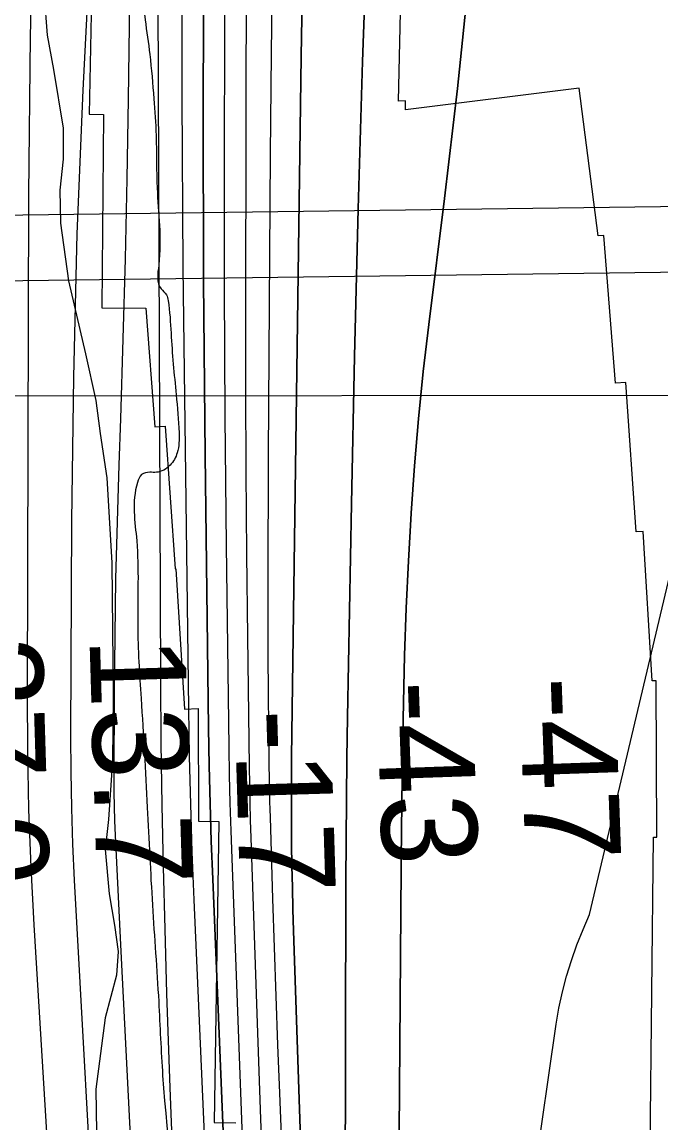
# Model space of a CAD drawing. Extents: x 3313447 to 3351316, y 703786 to 729172.
# Drawn here: x 3322253 to 3322700, y 712375 to 713146 of the extents above; entities that cross this region are included whole.
import ezdxf

# ---------------------------------------------------------------- set-up
doc = ezdxf.new("R2010")
doc.units = 0
for name, color, linetype in [('V-RIVR-EDGE', 7, 'Continuous'), ('V-RIVR-RANG', 7, 'Continuous'), ('V-RRAP-RVMT', 7, 'Continuous'), ('V-SITE-VEGE', 7, 'Continuous'), ('V-TOPO-DPTH', 7, 'Continuous'), ('V-TOPO-MAJR', 7, 'Continuous'), ('V-TOPO-MINR', 7, 'Continuous'), ('V-TOPO-WATR', 7, 'Continuous'), ('V-UTIL-LINE', 7, 'Continuous'), ('V-WETL-SWMP', 7, 'Continuous')]:
    doc.layers.add(name, color=color, linetype=linetype)

msp = doc.modelspace()

# ---------------------------------------------------------------- linework, layer by layer
at = {"layer": 'V-RIVR-EDGE'}
msp.add_spline([(3322643.72, 716984.46), (3322636.14, 716933.5), (3322631.93, 716909.47), (3322629.35, 716870.93), (3322628.43, 716835.7), (3322627.48, 716786.38), (3322628.6, 716736.23), (3322628.57, 716724.21), (3322626.05, 716708.46), (3322622.25, 716680.29), (3322617.57, 716634.29), (3322607.96, 716601.98), (3322599.18, 716569.26), (3322596.24, 716555.59), (3322595.81, 716550.62), (3322595.79, 716542.74), (3322594.53, 716533.21), (3322590.35, 716521.62), (3322585.35, 716507.95), (3322582.01, 716499.67), (3322581.58, 716494.28), (3322583.2, 716478.53), (3322590.16, 716444.11), (3322589.67, 716413.85), (3322582.13, 716381.96), (3322577.07, 716347.15), (3322574.09, 716312.34), (3322571.51, 716275.05), (3322569.78, 716248.94), (3322570.6, 716243.55), (3322574.31, 716237.32), (3322573.86, 716219.91), (3322573.76, 716179.29), (3322572.05, 716159.4), (3322566.59, 716132.06), (3322554.51, 716105.56), (3322548.67, 716091.07), (3322544.5, 716080.72), (3322544.88, 716065.38), (3322544.75, 716013.99), (3322544.59, 715948.91), (3322545.71, 715900.83), (3322548.91, 715852.74), (3322551.7, 715807.14), (3322550.79, 715773.99), (3322547.42, 715755.34), (3322545.32, 715743.74), (3322544.44, 715722.19), (3322546.03, 715694.83), (3322541.83, 715671.22), (3322530.99, 715647.2), (3322528.9, 715640.58), (3322524.72, 715625.25), (3322524.25, 715602.87), (3322523.33, 715565.57), (3322518.7, 715535.32), (3322511.59, 715513.37), (3322507.85, 715508.82), (3322504.1, 715497.64), (3322503.64, 715482.31), (3322503.18, 715462.83), (3322502.32, 715450.39), (3322499.4, 715441.7), (3322493.15, 715430.94), (3322486.5, 715420.18), (3322484.8, 715406.92), (3322481.85, 715384.96), (3322482.65, 715372.52), (3322489.24, 715355.51), (3322492.91, 715331.87), (3322491.59, 715300.79), (3322481.98, 715272.22), (3322476.57, 715259.79), (3322472.81, 715251.1), (3322466.92, 715214.64), (3322456.4, 715151.25), (3322449.68, 715113.13), (3322445.91, 715099.05), (3322436.76, 715086.64), (3322429.69, 715074.64), (3322427.59, 715065.52), (3322427.57, 715058.06), (3322429.19, 715041.06), (3322428.33, 715028.63), (3322422.88, 715002.53), (3322418.67, 714978.92), (3322417.41, 714970.22), (3322417.79, 714959.02), (3322421.06, 714939.12), (3322421.04, 714931.25), (3322421.86, 714926.69), (3322425.99, 714921.29), (3322429.71, 714916.3), (3322434.66, 714908.42), (3322435.88, 714897.22), (3322436.23, 714872.35), (3322432.42, 714840.45), (3322431.16, 714830.92), (3322424.91, 714821.4), (3322422.42, 714816.85), (3322420.32, 714808.56), (3322419.85, 714783.69), (3322421.07, 714775.4), (3322427.24, 714757.15), (3322428.06, 714750.93), (3322425.55, 714742.64), (3322423.02, 714727.32), (3322423, 714718.2), (3322422.57, 714712.81), (3322425.02, 714697.47), (3322426.65, 714684.61), (3322426.22, 714679.64), (3322422.9, 714675.51), (3322419.97, 714663.91), (3322419.06, 714632.82), (3322417.67, 714574.38), (3322418.02, 714549.1), (3322419.14, 714497.7), (3322417.44, 714479.47), (3322414.1, 714470.36), (3322408.71, 714468.71), (3322399.17, 714467.08), (3322390.04, 714461.3), (3322386.28, 714450.95), (3322390.36, 714423.58), (3322398.14, 714386.67), (3322387.62, 714320.38), (3322380.01, 714261.96), (3322376.17, 714215.54), (3322376.94, 714193.57), (3322378.07, 714148.81), (3322376.74, 714111.09), (3322374.13, 714064.68), (3322367.79, 714012.47), (3322364.83, 713988.02), (3322362.66, 713949.89), (3322361.77, 713923.78), (3322365.28, 713837.98), (3322366, 713793.21), (3322365.13, 713774.15), (3322364.7, 713767.93), (3322367.16, 713758.8), (3322371.28, 713746.77), (3322372.87, 713722.73), (3322370.72, 713687.92), (3322368.21, 713682.12), (3322356.59, 713672.62), (3322343.72, 713666.85), (3322340.81, 713663.95), (3322339.15, 713659.81), (3322339.74, 713563.24), (3322334.46, 713439.73), (3322331.71, 713335.29), (3322336.48, 713251.55), (3322334.31, 713211.77), (3322338.71, 713147.51), (3322341.96, 713123.46), (3322344.79, 713092.37), (3322346.38, 713066.67), (3322347.12, 713029.78), (3322348.23, 712975.89), (3322349.85, 712959.31), (3322353.57, 712955.15), (3322354.8, 712951.01), (3322356.82, 712928.2), (3322360.44, 712885.09), (3322362.45, 712858.56), (3322361.17, 712844.47), (3322356.17, 712835.78), (3322346.63, 712830.83), (3322342.07, 712830.84), (3322336.26, 712829.19), (3322333.35, 712823.81), (3322332.83, 712782.78), (3322333.52, 712723.92), (3322335.88, 712672.52), (3322340.25, 712596.24), (3322343.81, 712527.84), (3322348.2, 712460.27), (3322350.97, 712408.46), (3322365.13, 712267.91), (3322367.13, 712236.4), (3322366.66, 712214.44), (3322362.46, 712194.97), (3322352.43, 712158.52), (3322339.05, 712111.71), (3322335.7, 712097.63), (3322335.26, 712089.76), (3322335.24, 712081.05), (3322341.01, 712066.12), (3322354.54, 712007.23), (3322363.96, 711963.27), (3322371.32, 711919.73), (3322379.03, 711854.22), (3322386.78, 711802.39), (3322389.99, 711760.11), (3322391.01, 711668.92), (3322387.59, 711627.89), (3322384.64, 711608), (3322381.64, 711568.22), (3322378.27, 711547.5), (3322372.01, 711530.94), (3322369.5, 711519.34), (3322368.63, 711504.42), (3322371.9, 711483.69), (3322383.42, 711448.43), (3322398.66, 711411.5), (3322413.46, 711361.31), (3322426.2, 711317.35), (3322438.95, 711276.7), (3322465.29, 711204.1), (3322489.17, 711136.48), (3322500.29, 711109.51), (3322506.05, 711092.5), (3322508.48, 711069.7), (3322510.47, 711035.7), (3322509.53, 710991.77), (3322507.38, 710958.2), (3322504.41, 710931.27), (3322503.88, 710886.51), (3322505.47, 710856.24), (3322506.6, 710810.65), (3322523.47, 710759.63), (3322543.63, 710700.3), (3322548.95, 710672.11), (3322550.11, 710641.02), (3322548.36, 710603.3), (3322545.82, 710581.34), (3322539.56, 710563.12), (3322537.88, 710556.49), (3322537.05, 710552.35), (3322537.03, 710544.06), (3322538.66, 710536.6), (3322543.62, 710529.54), (3322550.26, 710531.59), (3322552.74, 710530.76), (3322553.56, 710527.85), (3322552.72, 710522.47), (3322549.39, 710516.67), (3322538.58, 710501.36), (3322522.78, 710482.75), (3322511.55, 710465.37), (3322496.56, 710440.12), (3322492.81, 710428.94), (3322491.12, 710417.76), (3322491.09, 710406.98), (3322491.08, 710402.01), (3322489, 710397.45), (3322486.49, 710391.24), (3322488.14, 710387.09), (3322492.27, 710381.28), (3322500.95, 710371.72), (3322505.49, 710361.77), (3322509.2, 710353.05), (3322513.33, 710347.65), (3322522.02, 710343.07), (3322528.65, 710343.06), (3322533.63, 710342.63), (3322536.93, 710339.31), (3322543.55, 710335.14), (3322544.37, 710328.92), (3322548.09, 710327.26), (3322557.63, 710328.89), (3322561.36, 710328.88), (3322563.83, 710322.66), (3322565.05, 710310.64), (3322563.38, 710307.32), (3322558.4, 710303.19), (3322555.07, 710299.88), (3322555.89, 710294.08), (3322562.9, 710282.04), (3322564.13, 710275.41), (3322563.7, 710269.19), (3322565.34, 710259.65), (3322569.04, 710248.04), (3322568.2, 710245.14), (3322568.19, 710241.41), (3322569.01, 710238.09), (3322571.48, 710231.45), (3322569.81, 710224.41), (3322571.46, 710220.26), (3322576.82, 710209.06), (3322579.68, 710194.54), (3322583.37, 710177.96), (3322584.97, 710153.91), (3322584.49, 710129.46), (3322579.42, 710088.85), (3322576.04, 710062.33), (3322571.81, 710027.11), (3322566.37, 710005.99), (3322566.75, 709993.97), (3322563.8, 709972.84), (3322560.4, 709938.86), (3322559.5, 709911.09), (3322560.69, 709890.36), (3322561.09, 709882.48), (3322560.25, 709879.17), (3322557.33, 709870.47), (3322556.08, 709867.58), (3322555.66, 709864.67), (3322561.03, 709860.52), (3322562.26, 709853.47), (3322562.24, 709846.42), (3322559.74, 709840.62), (3322552.26, 709830.7), (3322547.69, 709827.39), (3322543.54, 709827.82), (3322538.55, 709819.12), (3322537.7, 709812.91), (3322539.34, 709805.03), (3322544.71, 709798.38), (3322550.51, 709796.3), (3322550.93, 709797.95), (3322553.01, 709800.85), (3322555.5, 709801.26), (3322556.74, 709798.77), (3322559.19, 709784.26), (3322561.65, 709774.3), (3322563.29, 709766.42), (3322565.77, 709763.52), (3322569.08, 709762.26), (3322568.22, 709748.17), (3322567.79, 709744.86), (3322563.23, 709744.87), (3322561.95, 709730.37), (3322558.59, 709709.24), (3322556.49, 709700.12), (3322553.95, 709678.16), (3322552.28, 709674.85), (3322548.54, 709669.06), (3322546.86, 709659.53), (3322546.41, 709647.51), (3322543.45, 709621.4), (3322542.17, 709607.73), (3322540.07, 709594.88), (3322536.28, 709574.17), (3322535.02, 709565.47), (3322534.57, 709552.21), (3322535.79, 709541.01), (3322534.54, 709537.28), (3322529.13, 709531.08), (3322525.37, 709519.48), (3322521.19, 709505.4), (3322521.18, 709501.67), (3322528.2, 709490.88), (3322529.84, 709480.93), (3322528.96, 709461.86), (3322524.37, 709449.85), (3322523.95, 709445.3), (3322524.35, 709440.74), (3322528.07, 709436.58), (3322535.07, 709418.74), (3322539.56, 709388.06), (3322541.16, 709365.67), (3322541.14, 709358.63), (3322544.84, 709344.52), (3322543.99, 709335.82), (3322543.98, 709331.68), (3322545.21, 709326.29), (3322547.68, 709322.96), (3322548.49, 709314.26), (3322551.35, 709295.18), (3322551.33, 709287.31), (3322553.79, 709276.11), (3322555.84, 709267.82), (3322554.16, 709261.19), (3322554.13, 709249.17), (3322554.51, 709235.91), (3322554.07, 709221.81), (3322554.04, 709210.21), (3322556.9, 709194.87), (3322557.7, 709182.84), (3322555.88, 709173.22)], degree=3, dxfattribs=at)
at = {"layer": 'V-RIVR-RANG'}
msp.add_line((3321896.17, 712883.99), (3322896.17, 712885.13), dxfattribs=at)
at = {"layer": 'V-RRAP-RVMT'}
for p, q in [((3322302.43, 713216.07), (3322299.54, 713081.65)), ((3322515.94, 713090.66), (3322518.77, 713207.53)), ((3322642.43, 713099.78), (3322520.75, 713084.6)), ((3322655.7, 712996.43), (3322642.43, 713099.78)), ((3322520.81, 713090.88), (3322515.94, 713090.66)), ((3322520.75, 713084.6), (3322520.81, 713090.88)), ((3322299.54, 713081.65), (3322309.53, 713081.43)), ((3322309.53, 713081.43), (3322308.51, 712946.06)), ((3322659.7, 712996.74), (3322655.7, 712996.43)), ((3322667.78, 712893.16), (3322659.7, 712996.74)), ((3322308.51, 712946.06), (3322339.11, 712945.81)), ((3322339.11, 712945.81), (3322345.59, 712862.67)), ((3322674.96, 712893.65), (3322667.78, 712893.16)), ((3322682.22, 712789.05), (3322674.96, 712893.65)), ((3322345.59, 712862.67), (3322352.78, 712863.18)), ((3322352.78, 712863.18), (3322359.73, 712763.29)), ((3322687.03, 712789.35), (3322682.22, 712789.05)), ((3322693.44, 712684.82), (3322687.03, 712789.35)), ((3322359.73, 712763.29), (3322360.24, 712763.33)), ((3322360.24, 712763.33), (3322366.3, 712665.03)), ((3322696.19, 712684.81), (3322693.44, 712684.82)), ((3322696.63, 712575.46), (3322696.19, 712684.81)), ((3322366.3, 712665.03), (3322375.73, 712665.56)), ((3322375.73, 712665.56), (3322376.12, 712586.48)), ((3322376.12, 712586.48), (3322390.21, 712586.41)), ((3322390.21, 712586.41), (3322386.99, 712375.55)), ((3322690.82, 712261.01), (3322694.46, 712575.38)), ((3322694.46, 712575.38), (3322696.63, 712575.46)), ((3322386.99, 712375.55), (3322402.17, 712375.28))]:
    msp.add_line(p, q, dxfattribs=at)
at = {"layer": 'V-SITE-VEGE'}
msp.add_lwpolyline([(3322268.04, 713164.59), (3322270.23, 713136.83), (3322274.56, 713112.95), (3322281.49, 713071.83), (3322281.29, 713050.1), (3322279.11, 713028.45), (3322279.51, 713005.38), (3322285.16, 712964.97), (3322296.96, 712913.78), (3322304.23, 712881.22), (3322307.27, 712858.04), (3322311.96, 712826.9), (3322315.54, 712767.47), (3322316.44, 712673.89), (3322315.98, 712629.12), (3322313.03, 712587.73), (3322310.88, 712566.74), (3322313.6, 712535.67), (3322317.34, 712513.79), (3322319.9, 712495.24), (3322318.59, 712478.83), (3322310.82, 712448.83), (3322304.23, 712399.03), (3322305.15, 712339.05)], dxfattribs=at)
at = {"layer": 'V-TOPO-DPTH'}
for points in [[(3322409.78, 713436.28), (3322408.89, 712947.22), (3322408.92, 712889.32), (3322409.12, 712831.43), (3322409.58, 712773.53), (3322410.22, 712715.64), (3322411.43, 712624.85), (3322411.63, 712612.35), (3322411.89, 712599.85), (3322412.23, 712587.36), (3322412.62, 712574.86), (3322416.86, 712451.92), (3322419.54, 712377.96), (3322422.38, 712304.01), (3322425.48, 712230.06), (3322428.74, 712156.13), (3322441.42, 711879.54), (3322442.81, 711852.47), (3322444.4, 711825.42), (3322446.27, 711798.38), (3322448.35, 711771.35), (3322462.27, 711601.89), (3322469.94, 711518.68), (3322478.71, 711435.6)], [(3322409.78, 713436.28), (3322408.89, 712947.22), (3322408.92, 712889.32), (3322409.12, 712831.43), (3322409.58, 712773.53), (3322410.22, 712715.64), (3322411.43, 712624.85), (3322411.63, 712612.35), (3322411.89, 712599.85), (3322412.23, 712587.36), (3322412.62, 712574.86), (3322416.86, 712451.92), (3322419.54, 712377.96), (3322422.38, 712304.01), (3322425.48, 712230.06), (3322428.74, 712156.13), (3322441.42, 711879.54), (3322442.81, 711852.47), (3322444.4, 711825.42), (3322446.27, 711798.38), (3322448.35, 711771.35), (3322462.27, 711601.89), (3322469.94, 711518.68), (3322478.71, 711435.6)], [(3322478.41, 712204.09), (3322479.2, 712544.64), (3322479.33, 712573.34), (3322479.55, 712602.04), (3322479.9, 712630.74), (3322480.35, 712659.43), (3322482.98, 712808.66), (3322485.12, 712911.97), (3322487.67, 713015.26), (3322490.84, 713118.53), (3322494.41, 713221.8)], [(3322494.41, 713221.8), (3322490.84, 713118.53), (3322487.67, 713015.26), (3322485.12, 712911.97), (3322482.98, 712808.66), (3322480.35, 712659.43), (3322479.9, 712630.74), (3322479.55, 712602.04), (3322479.33, 712573.34), (3322479.2, 712544.64), (3322478.41, 712204.09)], [(3322507.41, 711429.94), (3322499.57, 711479.95), (3322492.46, 711530.06), (3322486.11, 711580.25), (3322480.91, 711630.57), (3322476.48, 711680.99), (3322467.95, 711792.64), (3322466.81, 711808.93), (3322465.81, 711825.22), (3322465.02, 711841.53), (3322464.37, 711857.84), (3322442.56, 712509.7), (3322442.1, 712524.88), (3322441.71, 712540.06), (3322441.41, 712555.24), (3322441.17, 712570.42), (3322441.05, 712585.61), (3322441, 712600.79), (3322441.07, 712615.97), (3322441.21, 712631.16), (3322447.81, 713122.03), (3322449.53, 713217.65)], [(3322449.53, 713217.65), (3322447.81, 713122.03), (3322441.21, 712631.16), (3322441.07, 712615.97), (3322441, 712600.79), (3322441.05, 712585.61), (3322441.17, 712570.42), (3322441.41, 712555.24), (3322441.71, 712540.06), (3322442.1, 712524.88), (3322442.56, 712509.7), (3322464.37, 711857.84), (3322465.02, 711841.53), (3322465.81, 711825.22), (3322466.81, 711808.93), (3322467.95, 711792.64), (3322476.48, 711680.99), (3322480.91, 711630.57), (3322486.11, 711580.25), (3322492.46, 711530.06), (3322499.57, 711479.95), (3322507.41, 711429.94)], [(3322457.93, 711409.29), (3322446.23, 711527.81), (3322426.37, 711747.04), (3322422.98, 711786.33), (3322419.84, 711825.64), (3322417.04, 711864.97), (3322414.49, 711904.32), (3322413.45, 711921.36), (3322410.7, 711969.25), (3322408.13, 712017.16), (3322405.83, 712065.07), (3322403.73, 712113), (3322385.98, 712546.02), (3322385.01, 712572.48), (3322384.19, 712598.95), (3322383.59, 712625.42), (3322383.14, 712651.9), (3322380.71, 712842.91), (3322379.64, 712964.9), (3322379.24, 713086.88), (3322379.81, 713208.87)], [(3322457.93, 711409.29), (3322446.23, 711527.81), (3322426.37, 711747.04), (3322422.98, 711786.33), (3322419.84, 711825.64), (3322417.04, 711864.97), (3322414.49, 711904.32), (3322413.45, 711921.36), (3322410.7, 711969.25), (3322408.13, 712017.16), (3322405.83, 712065.07), (3322403.73, 712113), (3322385.98, 712546.02), (3322385.01, 712572.48), (3322384.19, 712598.95), (3322383.59, 712625.42), (3322383.14, 712651.9), (3322380.71, 712842.91), (3322379.64, 712964.9), (3322379.24, 713086.88), (3322379.81, 713208.87)], [(3322516.28, 712337.02), (3322518.12, 712584.85), (3322518.2, 712594.08), (3322518.31, 712603.3), (3322518.44, 712612.53), (3322518.59, 712621.75), (3322519.45, 712669.56), (3322520.27, 712702.68), (3322521.37, 712735.79), (3322522.9, 712768.88), (3322524.73, 712801.96), (3322524.74, 712802.14), (3322527.1, 712835.27), (3322529.88, 712868.37), (3322533.29, 712901.4), (3322537.13, 712934.39), (3322548.21, 713022.45), (3322557.16, 713099.51), (3322565.12, 713176.66)], [(3322565.12, 713176.66), (3322557.16, 713099.51), (3322548.21, 713022.45), (3322537.13, 712934.39), (3322533.29, 712901.4), (3322529.88, 712868.37), (3322527.1, 712835.27), (3322524.74, 712802.14), (3322524.73, 712801.96), (3322522.9, 712768.88), (3322521.37, 712735.79), (3322520.27, 712702.68), (3322519.45, 712669.56), (3322518.59, 712621.75), (3322518.44, 712612.53), (3322518.31, 712603.3), (3322518.2, 712594.08), (3322518.12, 712584.85), (3322516.28, 712337.02)], [(3322347.64, 713162.71), (3322349.47, 712684.83), (3322349.81, 712641.33), (3322350.37, 712597.84), (3322351.28, 712554.36), (3322352.42, 712510.88), (3322353.77, 712465.84), (3322355.98, 712399.86), (3322358.48, 712333.88)]]:
    msp.add_lwpolyline(points, dxfattribs=at)
at = {"layer": 'V-TOPO-MAJR'}
for points in [[(3322260.76, 713246.66), (3322258.39, 713136.06), (3322257.19, 713025.43), (3322256.16, 712675.71), (3322256.43, 712635.26), (3322257.21, 712594.83), (3322258.78, 712554.41), (3322260.86, 712514.01), (3322298.97, 711890.75), (3322299.63, 711880.05), (3322300.31, 711869.35), (3322301, 711858.66), (3322301.71, 711847.96), (3322302.46, 711837.27), (3322303.25, 711826.58), (3322304.09, 711815.9), (3322304.98, 711805.22), (3322427.71, 710902.26)], [(3322596, 712233.44), (3322626.3, 712444.4), (3322628.24, 712455.76), (3322630.6, 712467.01), (3322633.56, 712478.13), (3322636.93, 712489.14), (3322640.83, 712499.99), (3322645.04, 712510.71), (3322649.69, 712521.25), (3322739.65, 712901.5), (3322745.37, 712930.22), (3322750.79, 712936), (3322755.95, 712938.26), (3322760.71, 712935.26), (3322765.22, 712928.75), (3322777.8, 712667.82), (3322779.6, 712639.86), (3322781.99, 712611.97), (3322785.26, 712584.16), (3322789.14, 712556.42), (3322818.69, 712366.8)]]:
    msp.add_lwpolyline(points, dxfattribs=at)
at = {"layer": 'V-TOPO-MINR'}
for points in [[(3322397.79, 713685.45), (3322394.24, 713139.9), (3322393.92, 713049.81), (3322393.95, 712959.73), (3322394.52, 712869.64), (3322395.43, 712779.56), (3322397.28, 712638.37), (3322397.6, 712618.88), (3322398.03, 712599.4), (3322398.6, 712579.92), (3322399.26, 712560.44), (3322408.32, 712320.95), (3322411.63, 712238.34), (3322415.19, 712155.75), (3322419.12, 712073.17), (3322423.3, 711990.6), (3322428.54, 711891.48), (3322430.45, 711858.5), (3322432.58, 711825.52), (3322435.03, 711792.57), (3322437.7, 711759.64), (3322454.52, 711564.19), (3322464.09, 711463.66), (3322474.87, 711363.26)], [(3322409.78, 713436.28), (3322408.89, 712947.22), (3322408.92, 712889.32), (3322409.12, 712831.43), (3322409.58, 712773.53), (3322410.22, 712715.64), (3322411.43, 712624.85), (3322411.63, 712612.35), (3322411.89, 712599.85), (3322412.23, 712587.36), (3322412.62, 712574.86), (3322416.86, 712451.92), (3322419.54, 712377.96), (3322422.38, 712304.01), (3322425.48, 712230.06), (3322428.74, 712156.13), (3322441.42, 711879.54), (3322442.81, 711852.47), (3322444.4, 711825.42), (3322446.27, 711798.38), (3322448.35, 711771.35), (3322462.27, 711601.89), (3322469.94, 711518.68), (3322478.71, 711435.6)], [(3322429.59, 713363.87), (3322426.92, 713123.71), (3322426.23, 713053.49), (3322425.63, 712983.27), (3322425.2, 712913.04), (3322424.87, 712842.82), (3322424.56, 712753.41), (3322424.53, 712727.89), (3322424.59, 712702.37), (3322424.78, 712676.85), (3322425.06, 712651.34), (3322425.59, 712611.32), (3322425.68, 712605.81), (3322425.79, 712600.3), (3322425.92, 712594.8), (3322426.08, 712589.29), (3322427.84, 712532.21), (3322428.93, 712498.16), (3322430.09, 712464.12), (3322431.32, 712430.08), (3322432.62, 712396.04), (3322453.37, 711868.32)], [(3322330.33, 713349.38), (3322326.9, 713092.18), (3322325.97, 713036.19), (3322324.79, 712980.21), (3322323.24, 712924.24), (3322321.44, 712868.28), (3322320.3, 712836.1), (3322319.07, 712796.23), (3322318.09, 712756.34), (3322317.48, 712716.45), (3322317.12, 712676.56), (3322316.86, 712616.79), (3322316.9, 712606.78), (3322317.04, 712596.77), (3322317.34, 712586.76), (3322317.75, 712576.75), (3322321.69, 712495.43), (3322324.19, 712444.76), (3322326.75, 712394.1), (3322329.41, 712343.44)], [(3322494.41, 713221.8), (3322490.84, 713118.53), (3322487.67, 713015.26), (3322485.12, 712911.97), (3322482.98, 712808.66), (3322480.35, 712659.43), (3322479.9, 712630.74), (3322479.55, 712602.04), (3322479.33, 712573.34), (3322479.2, 712544.64), (3322478.41, 712204.09)], [(3322364.23, 713213.23), (3322364.31, 713093.73), (3322365.19, 712974.23), (3322369.01, 712665.43), (3322369.58, 712631.96), (3322370.37, 712598.5), (3322371.47, 712565.05), (3322372.78, 712531.6), (3322399.81, 711916.77), (3322400.53, 711901.58), (3322401.33, 711886.4), (3322402.25, 711871.22), (3322403.24, 711856.05), (3322404.34, 711840.88), (3322405.52, 711825.72), (3322406.81, 711810.58), (3322408.18, 711795.43), (3322442.33, 711432.53)], [(3322449.53, 713217.65), (3322447.81, 713122.03), (3322441.21, 712631.16), (3322441.07, 712615.97), (3322441, 712600.79), (3322441.05, 712585.61), (3322441.17, 712570.42), (3322441.41, 712555.24), (3322441.71, 712540.06), (3322442.1, 712524.88), (3322442.56, 712509.7), (3322464.37, 711857.84), (3322465.02, 711841.53), (3322465.81, 711825.22), (3322466.81, 711808.93), (3322467.95, 711792.64), (3322476.48, 711680.99), (3322480.91, 711630.57), (3322486.11, 711580.25), (3322492.46, 711530.06), (3322499.57, 711479.95), (3322507.41, 711429.94)], [(3322300.27, 713198.66), (3322295.03, 713098.28), (3322290.92, 712997.85), (3322288.5, 712897.37), (3322287.22, 712796.86), (3322286.57, 712646.25), (3322286.68, 712621.02), (3322287.1, 712595.79), (3322287.96, 712570.58), (3322289.12, 712545.37), (3322304.69, 712262.96), (3322308.77, 712190.17), (3322312.94, 712117.4), (3322317.24, 712044.63), (3322321.63, 711971.86), (3322326.4, 711893.81), (3322328.59, 711860.08), (3322330.93, 711826.37), (3322333.5, 711792.68), (3322336.24, 711759), (3322452.97, 710854.14)], [(3322516.28, 712337.02), (3322518.12, 712584.85), (3322518.2, 712594.08), (3322518.31, 712603.3), (3322518.44, 712612.53), (3322518.59, 712621.75), (3322519.45, 712669.56), (3322520.27, 712702.68), (3322521.37, 712735.79), (3322522.9, 712768.88), (3322524.73, 712801.96), (3322524.74, 712802.14), (3322527.1, 712835.27), (3322529.88, 712868.37), (3322533.29, 712901.4), (3322537.13, 712934.39), (3322548.21, 713022.45), (3322557.16, 713099.51), (3322565.12, 713176.66)], [(3322347.64, 713162.71), (3322349.47, 712684.83), (3322349.81, 712641.33), (3322350.37, 712597.84), (3322351.28, 712554.36), (3322352.42, 712510.88), (3322353.77, 712465.84), (3322355.98, 712399.86), (3322358.48, 712333.88)]]:
    msp.add_lwpolyline(points, dxfattribs=at)
at = {"layer": 'V-TOPO-WATR'}
msp.add_lwpolyline([(3322379.81, 713208.87), (3322379.24, 713086.88), (3322379.64, 712964.9), (3322380.71, 712842.91), (3322383.14, 712651.9), (3322383.59, 712625.42), (3322384.19, 712598.95), (3322385.01, 712572.48), (3322385.98, 712546.02), (3322403.73, 712113), (3322405.83, 712065.07), (3322408.13, 712017.16), (3322410.7, 711969.25), (3322413.45, 711921.36), (3322414.49, 711904.32), (3322417.04, 711864.97), (3322419.84, 711825.64), (3322422.98, 711786.33), (3322426.37, 711747.04), (3322446.23, 711527.81), (3322457.93, 711409.29)], dxfattribs=at)
at = {"layer": 'V-UTIL-LINE'}
for p, q in [((3322196.99, 713010.31), (3325337.77, 713051.7)), ((3322196.99, 712964.33), (3325337.77, 713005.71))]:
    msp.add_line(p, q, dxfattribs=at)
at = {"layer": 'V-WETL-SWMP'}
msp.add_lwpolyline([(3322268.04, 713164.58), (3322270.23, 713136.83), (3322274.55, 713112.95), (3322281.49, 713071.83), (3322281.29, 713050.1), (3322279.11, 713028.45), (3322279.51, 713005.38), (3322285.16, 712964.97), (3322296.96, 712913.78), (3322304.24, 712881.22), (3322307.27, 712858.04), (3322311.96, 712826.9), (3322315.54, 712767.47), (3322316.44, 712673.89), (3322315.98, 712629.12), (3322313.03, 712587.74), (3322310.88, 712566.74), (3322313.6, 712535.67), (3322317.34, 712513.79), (3322319.9, 712495.24), (3322318.59, 712478.83), (3322310.82, 712448.83), (3322304.23, 712399.03), (3322305.15, 712339.05)], dxfattribs=at)

# ---------------------------------------------------------------- texts
at = {"layer": 'V-RIVR-RANG'}
for s, rotation, p in [('27.0', 271.71833, (3322199.72, 712714.71)), ('13.7', 271.71833, (3322299.76, 712715.05)), ('-43', 272.00125, (3322500.37, 712684.19)), ('-47', 272.00125, (3322600.34, 712686.91)), ('-17', 271.71833, (3322401.33, 712664.25))]:
    msp.add_text(s, height=67, rotation=rotation, dxfattribs=at).set_placement(p)

doc.saveas('drawing.dxf')
